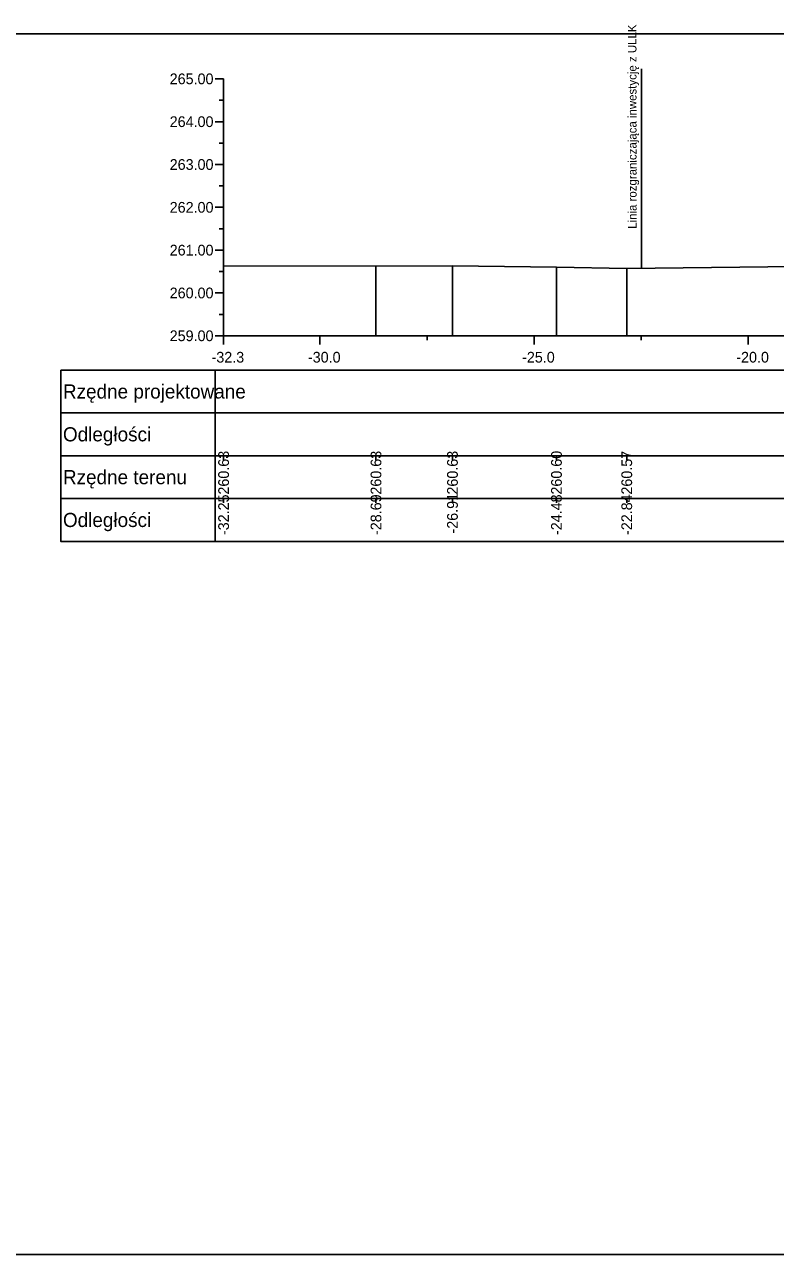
# Model space of a CAD drawing. Extents: x 6516023 to 6560129, y 5513077 to 5529206.
# Drawn here: x 6518378.32 to 6518395.85, y 5514551.66 to 5514580.37 of the extents above; entities that cross this region are included whole.
import ezdxf

# ---------------------------------------------------------------- set-up
doc = ezdxf.new("R2010")
doc.units = 0
for name, color, linetype in [('TOR_PRZEK_P-tabelka istniejace', 7, 'Continuous'), ('TOR_PRZEK_P-tabelka projektowane', 7, 'Continuous'), ('TOR_PRZEK_P-teren istniejacy', 7, 'Continuous'), ('TOR_PRZEK_P-uklad odniesienia', 7, 'Continuous'), ('TOR_PS_T-granica PKP-projektowana', 7, 'Continuous'), ('TOR_RAMKI-ramka+tabelka 1', 7, 'Continuous')]:
    doc.layers.add(name, color=color, linetype=linetype)

msp = doc.modelspace()

# ---------------------------------------------------------------- linework, layer by layer
at = {"layer": 'TOR_PRZEK_P-tabelka istniejace'}
for p, q in [((6518379.163, 5514570.306), (6518379.163, 5514568.306)), ((6518382.763, 5514570.306), (6518382.763, 5514568.306)), ((6518382.963, 5514570.206), (6518382.963, 5514570.306)), ((6518386.521, 5514570.206), (6518386.521, 5514570.306)), ((6518388.306, 5514570.206), (6518388.306, 5514570.306)), ((6518390.734, 5514570.206), (6518390.734, 5514570.306)), ((6518392.375, 5514570.206), (6518392.375, 5514570.306)), ((6518379.163, 5514569.306), (6518442.963, 5514569.306)), ((6518382.963, 5514569.206), (6518382.963, 5514569.306)), ((6518386.521, 5514569.206), (6518386.521, 5514569.306)), ((6518388.306, 5514569.206), (6518388.306, 5514569.306)), ((6518390.734, 5514569.206), (6518390.734, 5514569.306)), ((6518392.375, 5514569.206), (6518392.375, 5514569.306))]:
    msp.add_line(p, q, dxfattribs=at)
for points in [[(6518382.963, 5514574.736), (6518382.963, 5514573.306), (6518382.963, 5514573.176), (6518382.963, 5514573.106)], [(6518386.521, 5514574.735), (6518386.521, 5514573.306), (6518386.521, 5514573.176), (6518386.521, 5514573.106)], [(6518388.306, 5514574.741), (6518388.306, 5514573.306), (6518388.306, 5514573.176), (6518388.306, 5514573.106)], [(6518390.734, 5514574.71), (6518390.734, 5514573.306), (6518390.734, 5514573.176), (6518390.734, 5514573.106)], [(6518392.375, 5514574.679), (6518392.375, 5514573.306), (6518392.375, 5514573.176), (6518392.375, 5514573.106)]]:
    msp.add_lwpolyline(points, dxfattribs=at)
msp.add_lwpolyline([(6518379.163, 5514570.306), (6518379.163, 5514568.306), (6518442.963, 5514568.306), (6518442.963, 5514570.306)], close=True, dxfattribs=at)
at = {"layer": 'TOR_PRZEK_P-tabelka projektowane'}
for p, q in [((6518379.163, 5514572.306), (6518379.163, 5514570.306)), ((6518382.763, 5514572.306), (6518382.763, 5514570.306)), ((6518379.163, 5514571.306), (6518442.963, 5514571.306))]:
    msp.add_line(p, q, dxfattribs=at)
msp.add_lwpolyline([(6518379.163, 5514572.306), (6518379.163, 5514570.306), (6518442.963, 5514570.306), (6518442.963, 5514572.306)], close=True, dxfattribs=at)
at = {"layer": 'TOR_PRZEK_P-teren istniejacy'}
msp.add_lwpolyline([(6518382.963, 5514574.736), (6518386.521, 5514574.735), (6518388.306, 5514574.741), (6518390.734, 5514574.71), (6518392.375, 5514574.679), (6518398.306, 5514574.744), (6518398.879, 5514574.605), (6518399.226, 5514574.476), (6518400.287, 5514574.203), (6518402.405, 5514575.418), (6518404.044, 5514576.206), (6518404.888, 5514576.297), (6518406.18, 5514576.255), (6518407.759, 5514576.316), (6518408.276, 5514576.369), (6518409.867, 5514576.341), (6518418.482, 5514576.188), (6518418.864, 5514576.061), (6518419.051, 5514576.038), (6518419.484, 5514576.033), (6518419.752, 5514576.061), (6518421.455, 5514576.06), (6518422.545, 5514576.053)], dxfattribs=at)
at = {"layer": 'TOR_PRZEK_P-uklad odniesienia'}
for p, q in [((6518382.763, 5514579.106), (6518382.963, 5514579.106)), ((6518382.963, 5514579.106), (6518382.963, 5514573.106)), ((6518382.863, 5514578.606), (6518382.963, 5514578.606)), ((6518382.763, 5514578.106), (6518382.963, 5514578.106)), ((6518382.863, 5514577.606), (6518382.963, 5514577.606)), ((6518382.763, 5514577.106), (6518382.963, 5514577.106)), ((6518382.863, 5514576.606), (6518382.963, 5514576.606)), ((6518382.763, 5514576.106), (6518382.963, 5514576.106)), ((6518382.863, 5514575.606), (6518382.963, 5514575.606)), ((6518382.763, 5514575.106), (6518382.963, 5514575.106)), ((6518382.863, 5514574.606), (6518382.963, 5514574.606)), ((6518382.763, 5514574.106), (6518382.963, 5514574.106)), ((6518382.863, 5514573.606), (6518382.963, 5514573.606)), ((6518382.763, 5514573.106), (6518382.963, 5514573.106)), ((6518382.963, 5514573.106), (6518442.963, 5514573.106)), ((6518382.963, 5514573.006), (6518382.963, 5514573.106)), ((6518382.963, 5514572.906), (6518382.963, 5514573.106)), ((6518385.213, 5514572.906), (6518385.213, 5514573.106)), ((6518387.713, 5514573.006), (6518387.713, 5514573.106)), ((6518390.213, 5514572.906), (6518390.213, 5514573.106)), ((6518392.713, 5514573.006), (6518392.713, 5514573.106)), ((6518395.213, 5514572.906), (6518395.213, 5514573.106))]:
    msp.add_line(p, q, dxfattribs=at)
at = {"layer": 'TOR_PS_T-granica PKP-projektowana'}
msp.add_line((6518392.716, 5514574.682), (6518392.716, 5514579.34), dxfattribs=at)
at = {"layer": 'TOR_RAMKI-ramka+tabelka 1'}
msp.add_lwpolyline([(6518269.513, 5514580.156), (6518517.013, 5514580.156), (6518517.013, 5514551.656), (6518269.513, 5514551.656)], close=True, dxfattribs=at)

# ---------------------------------------------------------------- texts
at = {"layer": 'TOR_PRZEK_P-tabelka istniejace'}
for s, p in [('260.63', (6518383.088, 5514569.398)), ('260.63', (6518386.646, 5514569.398)), ('260.63', (6518388.431, 5514569.398)), ('260.60', (6518390.859, 5514569.398)), ('260.57', (6518392.5, 5514569.398)), ('-32.25', (6518383.088, 5514568.453)), ('-28.69', (6518386.646, 5514568.455)), ('-26.91', (6518388.431, 5514568.489)), ('-24.48', (6518390.859, 5514568.454)), ('-22.84', (6518392.5, 5514568.455))]:
    msp.add_text(s, height=0.25, rotation=90, dxfattribs=at).set_placement(p)
for s, p in [('Rzędne terenu', (6518379.213, 5514569.641)), ('Odległości', (6518379.213, 5514568.641))]:
    msp.add_text(s, height=0.33, dxfattribs=at).set_placement(p)
at = {"layer": 'TOR_PRZEK_P-tabelka projektowane'}
for s, p in [('Rzędne projektowane', (6518379.213, 5514571.641)), ('Odległości', (6518379.213, 5514570.641))]:
    msp.add_text(s, height=0.33, dxfattribs=at).set_placement(p)
at = {"layer": 'TOR_PRZEK_P-uklad odniesienia'}
for s, height, p in [('265.00', 0.25, (6518381.705, 5514578.981)), ('264.00', 0.25, (6518381.705, 5514577.981)), ('263.00', 0.25, (6518381.705, 5514576.981)), ('262.00', 0.25, (6518381.705, 5514575.981)), ('261.00', 0.25, (6518381.705, 5514574.981)), ('260.00', 0.25, (6518381.705, 5514573.981)), ('259.00', 0.25, (6518381.705, 5514572.981)), ('-', 0.0001, (6518382.963, 5514573.106)), ('-32.3', 0.25, (6518382.682, 5514572.481)), ('-30.0', 0.25, (6518384.932, 5514572.481)), ('-25.0', 0.25, (6518389.932, 5514572.481)), ('-20.0', 0.25, (6518394.932, 5514572.481))]:
    msp.add_text(s, height=height, dxfattribs=at).set_placement(p)
at = {"layer": 'TOR_PS_T-granica PKP-projektowana'}
msp.add_text('Linia rozgraniczająca inwestycję z ULLK', height=0.2, rotation=90.0511, dxfattribs=at).set_placement((6518392.605, 5514575.604))

doc.saveas('drawing.dxf')
